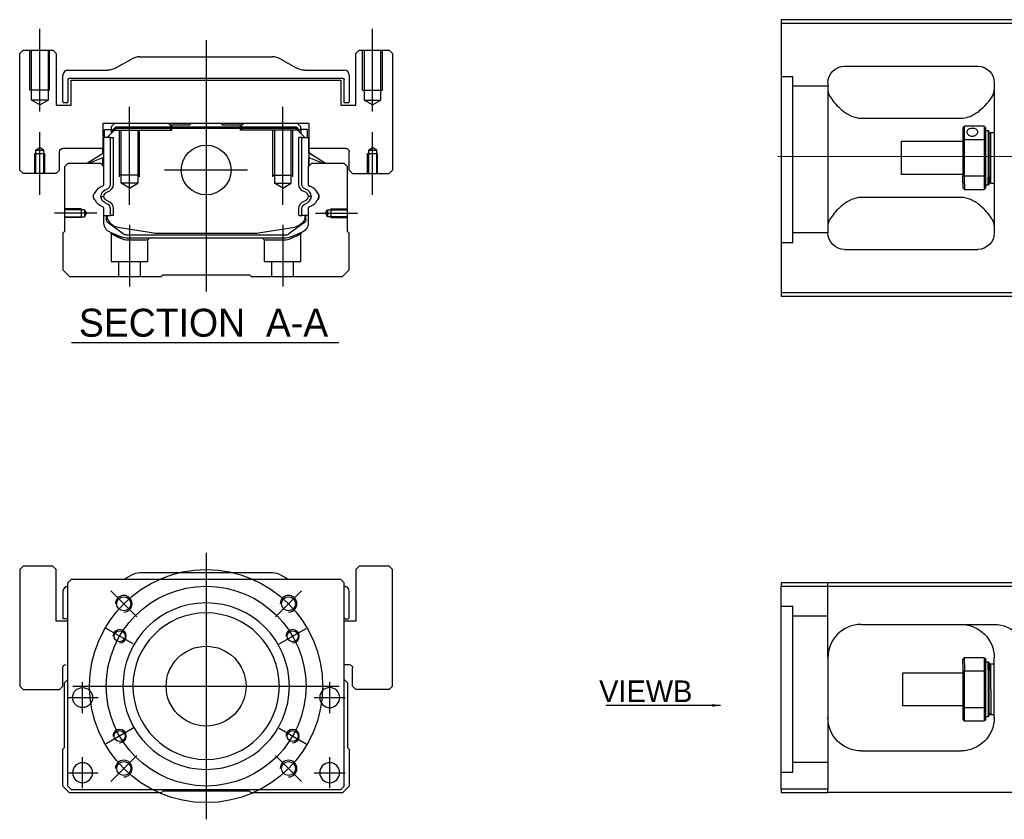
# Model space of a CAD drawing. Header units: millimetres. Extents: x 1805 to 4914, y -1594 to 860.
# Tile 494 of 656: x 3642 to 3938, y -227 to 13. Entities that reach past the tile are written whole.
import ezdxf
from ezdxf.lldxf.tags import DXFTag

# ---------------------------------------------------------------- set-up
doc = ezdxf.new("R2010")
doc.units = ezdxf.units.MM
doc.layers.get('0').update_dxf_attribs({"linetype": 'CONTINUOUS'})
doc.styles.add('CHN', font='txt')
doc.styles.add('DIM-7', font='SIMPLEX.shx', dxfattribs={"width": 0.7, "bigfont": 'chineset.shx'})
tags = doc.linetypes.add('DASHED', pattern=[25.72, 12.86, -12.86]).pattern_tags.tags
tags[6:7] = [DXFTag(74, 4), DXFTag(75, 0), DXFTag(340, '0'), DXFTag(46, 0.0), DXFTag(50, 0.0), DXFTag(44, 0.0), DXFTag(45, 0.0)]
tags[4:5] = [DXFTag(74, 4), DXFTag(75, 0), DXFTag(340, '0'), DXFTag(46, 0.0), DXFTag(50, 0.0), DXFTag(44, 0.0), DXFTag(45, 0.0)]
doc.dimstyles.new('CNS', dxfattribs={"dimtxt": 3.5, "dimasz": 2.5, "dimexe": 1, "dimexo": 1, "dimgap": 1, "dimtad": 1, "dimdsep": 46, "dimtxsty": 'DIM-7', "dimcen": 0.09, "dimclrd": 4, "dimclre": 4, "dimclrt": 1, "dimadec": 0, "dimazin": 0, "dimtfac": 1, "dimtmove": 0, "dimatfit": 3, "dimfxl": 0, "dimtvp": 0.971429, "dimtolj": 1, "dimarcsym": 0})

msp = doc.modelspace()

# ---------------------------------------------------------------- linework, layer by layer
at = {"linetype": 'Continuous'}
for p, q in [((3945.14, 13.15), (3871.14, 13.15)), ((3871.14, 13.15), (3871.14, -68.85)), ((3871.14, 12.15), (3945.14, 12.15)), ((3643.39, 4), (3642.39, 3)), ((3643.39, 4), (3642.39, 3)), ((3642.39, -32), (3642.39, 3)), ((3642.39, -32), (3642.39, 3)), ((3643.39, 4), (3652.39, 4)), ((3653.39, 3), (3652.39, 4)), ((3653.39, 3), (3653.39, -12.5)), ((3744.39, 4), (3743.39, 3)), ((3744.39, 4), (3743.39, 3)), ((3743.39, -12.5), (3743.39, 3)), ((3743.39, -12.5), (3743.39, 3)), ((3744.39, 4), (3753.39, 4)), ((3754.39, 3), (3753.39, 4)), ((3754.39, 3), (3754.39, -32)), ((3671.29, -1.34), (3675.98, 1.34)), ((3678.46, 2), (3718.31, 2)), ((3720.79, 1.34), (3725.48, -1.34)), ((3656.89, -2), (3668.81, -2)), ((3727.96, -2), (3739.89, -2)), ((3890.14, -0.85), (3930.14, -0.85)), ((3655.39, -11.47), (3655.39, -3.5)), ((3656.89, -4.8), (3656.89, -11.47)), ((3739.59, -4.5), (3657.19, -4.5)), ((3657.89, -5), (3738.89, -5)), ((3657.89, -12.5), (3657.89, -5)), ((3657.89, -12.5), (3657.89, -5)), ((3738.89, -5), (3738.89, -12.5)), ((3739.89, -11.77), (3739.89, -4.8)), ((3741.39, -3.5), (3741.39, -11.47)), ((3885.14, -5.85), (3885.14, -50.85)), ((3935.14, -5.85), (3935.14, -50.85)), ((3656.59, -11.77), (3655.69, -11.77)), ((3741.09, -11.77), (3739.89, -11.77)), ((3653.39, -12.5), (3657.89, -12.5)), ((3738.89, -12.5), (3743.39, -12.5)), ((3895.14, -16.44), (3925.14, -16.44)), ((3667.4, -18), (3667.42, -25.5)), ((3729.37, -18), (3667.4, -18)), ((3667.91, -19.85), (3669.91, -19.85)), ((3667.91, -22.25), (3667.91, -19.85)), ((3668.71, -22.25), (3671.41, -19.55)), ((3670.91, -18), (3669.91, -19)), ((3669.91, -19), (3669.91, -19.85)), ((3669.91, -19.85), (3669.91, -21.05)), ((3670.41, -20), (3669.91, -20)), ((3670.41, -19.92), (3671.27, -19.05)), ((3670.64, -20.01), (3670.41, -19.92)), ((3670.41, -20.55), (3670.41, -19.92)), ((3670.64, -20.01), (3671.37, -19.28)), ((3670.64, -20.32), (3670.64, -20.01)), ((3671.27, -19.05), (3725.5, -19.05)), ((3671.37, -19.28), (3671.27, -19.05)), ((3671.37, -19.28), (3725.41, -19.28)), ((3725.37, -19.55), (3671.41, -19.55)), ((3687.19, -18), (3687.74, -18.55)), ((3687.74, -18.55), (3688.09, -18.55)), ((3693.39, -18.55), (3688.09, -18.55)), ((3688.09, -19.05), (3688.09, -18.55)), ((3693.39, -18.55), (3693.94, -18)), ((3702.84, -18), (3693.94, -18)), ((3703.39, -18.55), (3702.84, -18)), ((3708.69, -18.55), (3703.39, -18.55)), ((3708.69, -19.05), (3708.69, -18.55)), ((3708.69, -18.55), (3709.04, -18.55)), ((3709.04, -18.55), (3709.59, -18)), ((3709.04, -18.55), (3709.59, -18)), ((3728.07, -22.25), (3725.37, -19.55)), ((3725.41, -19.28), (3725.5, -19.05)), ((3726.14, -20.01), (3725.41, -19.28)), ((3726.37, -19.92), (3725.5, -19.05)), ((3726.87, -19), (3725.87, -18)), ((3726.14, -20.01), (3726.37, -19.92)), ((3726.14, -20.32), (3726.14, -20.01)), ((3726.37, -20.55), (3726.37, -19.92)), ((3726.87, -20), (3726.37, -20)), ((3726.87, -19.85), (3726.87, -19)), ((3728.87, -19.85), (3726.87, -19.85)), ((3726.87, -19.85), (3726.87, -21.05)), ((3728.87, -19.85), (3728.87, -19.85)), ((3728.87, -22.25), (3728.87, -19.85)), ((3728.87, -22.25), (3728.87, -19.85)), ((3729.36, -25.5), (3729.37, -18)), ((3729.36, -22.25), (3729.37, -18)), ((3925.64, -19.35), (3925.64, -22.94)), ((3932.14, -18.85), (3926.14, -18.85)), ((3926.14, -22.8), (3926.14, -18.85)), ((3932.14, -18.85), (3932.14, -22.8)), ((3932.64, -22.94), (3932.64, -19.35)), ((3932.64, -20.1), (3933.34, -20.1)), ((3933.34, -20.1), (3933.64, -20.4)), ((3933.34, -20.1), (3933.34, -34.18)), ((3933.64, -33.97), (3933.64, -20.4)), ((3933.64, -21.2), (3934.14, -20.7)), ((3934.14, -20.7), (3935.14, -20.7)), ((3934.14, -36), (3934.14, -20.7)), ((3667.51, -22.25), (3667.41, -22.25)), ((3667.51, -26.9), (3667.51, -22.25)), ((3667.56, -22.25), (3667.51, -22.25)), ((3669.66, -22.25), (3667.56, -22.25)), ((3667.56, -22.25), (3667.56, -29.5)), ((3669.66, -36.21), (3669.66, -22.25)), ((3669.66, -22.25), (3670.56, -22.25)), ((3670.56, -36.21), (3670.56, -22.25)), ((3727.12, -22.25), (3726.22, -22.25)), ((3726.22, -36.21), (3726.22, -22.25)), ((3727.12, -22.25), (3729.22, -22.25)), ((3727.12, -36.21), (3727.12, -22.25)), ((3729.22, -22.25), (3729.27, -22.25)), ((3729.22, -22.25), (3729.22, -29.5)), ((3729.27, -22.25), (3729.36, -22.25)), ((3729.27, -26.9), (3729.27, -22.25)), ((3907.14, -23.35), (3925.64, -23.35)), ((3907.14, -23.35), (3907.14, -33.35)), ((3925.64, -22.94), (3925.64, -33.75)), ((3926.14, -33.89), (3926.14, -22.8)), ((3926.14, -22.8), (3932.14, -22.8)), ((3932.14, -22.8), (3932.14, -33.89)), ((3932.64, -33.75), (3932.64, -22.94)), ((3654.39, -32), (3654.39, -26.5)), ((3667.42, -25.5), (3655.39, -25.5)), ((3667.41, -26.96), (3667.41, -25.5)), ((3740.39, -25.5), (3729.36, -25.5)), ((3729.37, -26.96), (3729.37, -25.5)), ((3741.39, -32), (3741.39, -26.5)), ((3741.39, -32), (3741.39, -26.5)), ((3662.5, -30), (3667.56, -26.87)), ((3667.56, -28.21), (3663.05, -30)), ((3667.41, -30.7), (3667.41, -28.27)), ((3667.51, -30.8), (3667.51, -28.23)), ((3734.27, -30), (3729.22, -26.87)), ((3729.22, -28.21), (3733.72, -30)), ((3729.27, -30.8), (3729.27, -28.23)), ((3734.27, -30), (3729.37, -26.96)), ((3729.37, -30.7), (3729.37, -28.27)), ((3642.39, -32), (3643.39, -33)), ((3642.39, -32), (3643.39, -33)), ((3653.39, -33), (3654.39, -32)), ((3656.89, -30), (3655.89, -31)), ((3655.89, -31), (3655.89, -50.45)), ((3666.71, -30), (3656.89, -30)), ((3667.71, -31), (3666.71, -30)), ((3667.71, -36.32), (3667.71, -31)), ((3730.07, -30), (3729.07, -31)), ((3729.07, -31), (3729.07, -36.32)), ((3739.89, -30), (3730.07, -30)), ((3740.89, -31), (3739.89, -30)), ((3740.89, -50.45), (3740.89, -31)), ((3741.39, -32), (3742.39, -33)), ((3741.39, -32), (3742.39, -33)), ((3753.39, -33), (3754.39, -32)), ((3653.39, -33), (3643.39, -33)), ((3742.39, -33), (3753.39, -33)), ((3925.64, -33.35), (3907.14, -33.35)), ((3925.64, -35.77), (3925.64, -33.75)), ((3932.14, -33.89), (3926.14, -33.89)), ((3926.14, -36.12), (3926.14, -33.89)), ((3932.14, -33.89), (3932.14, -36.12)), ((3932.64, -37.35), (3932.64, -33.75)), ((3933.34, -36.6), (3933.34, -34.18)), ((3933.64, -33.97), (3933.64, -36.3)), ((3925.64, -35.77), (3925.64, -37.35)), ((3926.14, -36.12), (3926.14, -37.85)), ((3926.14, -37.85), (3932.14, -37.85)), ((3932.14, -36.12), (3932.14, -37.85)), ((3933.34, -36.6), (3932.64, -36.6)), ((3933.64, -36.3), (3933.34, -36.6)), ((3933.64, -35.5), (3934.14, -36)), ((3934.14, -36), (3935.14, -36)), ((3925.14, -40.25), (3895.14, -40.25)), ((3667.71, -47.94), (3667.71, -43.55)), ((3669.66, -45.66), (3669.66, -43.66)), ((3670.56, -45.66), (3670.56, -43.66)), ((3726.22, -45.66), (3726.22, -43.66)), ((3727.12, -45.66), (3727.12, -43.66)), ((3729.07, -43.55), (3729.07, -47.94)), ((3667.71, -45.66), (3669.66, -45.66)), ((3668.41, -45.66), (3668.41, -46.74)), ((3668.71, -45.66), (3668.71, -46.7)), ((3670.56, -45.66), (3669.66, -45.66)), ((3726.22, -45.66), (3727.12, -45.66)), ((3729.07, -45.66), (3727.12, -45.66)), ((3728.07, -45.66), (3728.07, -46.7)), ((3728.37, -46.74), (3728.37, -45.66)), ((3669.09, -48), (3669.02, -47.95)), ((3673.51, -51.22), (3669.09, -48)), ((3671.78, -49.13), (3682.68, -50.87)), ((3714.09, -50.87), (3725, -49.13)), ((3727.68, -48), (3723.26, -51.22)), ((3727.75, -47.95), (3727.68, -48)), ((3655.89, -50.45), (3655.39, -50.95)), ((3655.39, -50.95), (3655.39, -62)), ((3674.39, -51.5), (3722.38, -51.5)), ((3721.88, -52.5), (3674.9, -52.5)), ((3684.34, -51), (3712.44, -51)), ((3727.21, -50.71), (3723.78, -52.13)), ((3741.39, -50.95), (3740.89, -50.45)), ((3741.39, -62), (3741.39, -50.95)), ((3890.14, -55.85), (3930.14, -55.85)), ((3655.39, -62), (3657.39, -64)), ((3739.39, -64), (3741.39, -62)), ((3657.39, -64), (3684.89, -64)), ((3684.89, -64), (3685.39, -63.5)), ((3685.39, -63.5), (3711.39, -63.5)), ((3711.39, -63.5), (3711.89, -64)), ((3711.89, -64), (3739.39, -64)), ((3871.14, -68.85), (3871.14, -69.85)), ((3945.14, -68.85), (3871.14, -68.85)), ((3871.14, -69.85), (3945.14, -69.85)), ((3643.39, -151.04), (3642.39, -152.04)), ((3643.39, -151.04), (3642.39, -152.04)), ((3642.39, -152.04), (3642.39, -187.04)), ((3642.39, -152.04), (3642.39, -187.04)), ((3652.39, -151.04), (3643.39, -151.04)), ((3653.39, -152.04), (3652.39, -151.04)), ((3653.39, -167.54), (3653.39, -152.04)), ((3675.98, -153.7), (3673.64, -155.04)), ((3718.31, -153.04), (3678.46, -153.04)), ((3723.14, -155.04), (3720.79, -153.7)), ((3744.39, -151.04), (3743.39, -152.04)), ((3744.39, -151.04), (3743.39, -152.04)), ((3743.39, -152.04), (3743.39, -167.54)), ((3743.39, -152.04), (3743.39, -167.54)), ((3753.39, -151.04), (3744.39, -151.04)), ((3754.39, -152.04), (3753.39, -151.04)), ((3754.39, -187.04), (3754.39, -152.04)), ((3657.89, -155.04), (3656.89, -156.04)), ((3656.89, -217.04), (3656.89, -156.04)), ((3726.39, -155.04), (3657.89, -155.04)), ((3738.89, -155.04), (3726.39, -155.04)), ((3739.89, -156.04), (3738.89, -155.04)), ((3739.89, -217.04), (3739.89, -156.04)), ((3871.14, -156), (3871.14, -157)), ((3945.14, -156), (3871.14, -156)), ((3655.39, -158.54), (3655.39, -166.51)), ((3741.39, -166.51), (3741.39, -158.54)), ((3871.14, -157), (3945.14, -157)), ((3871.14, -218), (3871.14, -157)), ((3656.89, -167.54), (3653.39, -167.54)), ((3656.89, -166.81), (3655.69, -166.81)), ((3743.39, -167.54), (3739.89, -167.54)), ((3740.19, -166.81), (3741.09, -166.81)), ((3895.14, -168.5), (3935.14, -168.5)), ((3885.14, -178.5), (3885.14, -218)), ((3925.64, -180.57), (3925.64, -179)), ((3932.14, -178.5), (3926.14, -178.5)), ((3926.14, -180.22), (3926.14, -178.5)), ((3926.14, -180.22), (3926.14, -182.45)), ((3932.14, -178.5), (3932.14, -180.22)), ((3932.14, -180.22), (3932.14, -182.45)), ((3932.64, -182.59), (3932.64, -179)), ((3932.64, -179.75), (3933.34, -179.75)), ((3933.34, -179.75), (3933.64, -180.05)), ((3933.34, -182.16), (3933.34, -179.75)), ((3933.64, -180.05), (3933.64, -182.37)), ((3933.64, -180.85), (3934.14, -180.35)), ((3934.14, -180.35), (3935.14, -180.35)), ((3934.14, -188), (3934.14, -180.35)), ((3935.14, -196.5), (3935.14, -178.5)), ((3655.39, -187.04), (3655.39, -181.54)), ((3739.89, -180.54), (3741.39, -180.54)), ((3742.39, -187.04), (3742.39, -181.54)), ((3907.64, -183), (3925.64, -183)), ((3907.64, -188), (3907.64, -183)), ((3925.64, -180.57), (3925.64, -182.59)), ((3925.64, -182.59), (3925.64, -193.4)), ((3926.14, -193.54), (3926.14, -182.45)), ((3926.14, -182.45), (3932.14, -182.45)), ((3932.14, -182.45), (3932.14, -193.54)), ((3932.64, -193.4), (3932.64, -182.59)), ((3933.34, -182.16), (3933.34, -196.25)), ((3933.64, -195.95), (3933.64, -182.37)), ((3655.89, -186.04), (3656.89, -185.04)), ((3655.89, -205.49), (3655.89, -186.04)), ((3739.89, -185.04), (3740.89, -186.04)), ((3740.89, -186.04), (3740.89, -205.49)), ((3642.39, -187.04), (3643.39, -188.04)), ((3642.39, -187.04), (3643.39, -188.04)), ((3643.39, -188.04), (3654.39, -188.04)), ((3654.39, -188.04), (3655.39, -187.04)), ((3742.39, -187.04), (3743.39, -188.04)), ((3753.39, -188.04), (3743.39, -188.04)), ((3753.39, -188.04), (3754.39, -187.04)), ((3907.64, -193), (3907.64, -188)), ((3934.14, -188), (3934.14, -195.65)), ((3925.64, -193), (3907.64, -193)), ((3925.64, -193.4), (3925.64, -197)), ((3926.14, -197.5), (3926.14, -193.54)), ((3932.14, -193.54), (3926.14, -193.54)), ((3932.14, -193.54), (3932.14, -197.5)), ((3932.64, -197), (3932.64, -193.4)), ((3934.14, -195.65), (3933.64, -195.15)), ((3926.14, -197.5), (3932.14, -197.5)), ((3933.34, -196.25), (3932.64, -196.25)), ((3933.64, -195.95), (3933.34, -196.25)), ((3935.14, -195.65), (3934.14, -195.65)), ((3655.39, -205.99), (3655.89, -205.49)), ((3655.39, -217.04), (3655.39, -205.99)), ((3740.89, -205.49), (3741.39, -205.99)), ((3741.39, -205.99), (3741.39, -217.04)), ((3895.14, -206.5), (3925.14, -206.5)), ((3657.39, -219.04), (3655.39, -217.04)), ((3656.89, -217.04), (3657.89, -218.04)), ((3657.89, -218.04), (3738.89, -218.04)), ((3685.39, -218.54), (3684.89, -219.04)), ((3711.39, -218.54), (3685.39, -218.54)), ((3711.89, -219.04), (3711.39, -218.54)), ((3738.89, -218.04), (3739.89, -217.04)), ((3741.39, -217.04), (3739.39, -219.04)), ((3871.14, -218), (3871.14, -219)), ((3885.14, -218), (3871.14, -218)), ((3885.14, -219), (3885.14, -218)), ((3684.89, -219.04), (3657.39, -219.04)), ((3739.39, -219.04), (3711.89, -219.04)), ((3871.14, -219), (3885.14, -219)), ((3945.14, -219), (3885.14, -219))]:
    msp.add_line(p, q, dxfattribs=at)
at = {"ltscale": 0.2}
for p, q in [((3648.39, -14.42), (3648.39, 10.41)), ((3748.39, -14.42), (3748.39, 10.41)), ((3698.39, 7), (3698.39, -68.5)), ((3675.39, -42.45), (3675.39, -13)), ((3721.39, -42.45), (3721.39, -13)), ((3648.39, -39.42), (3648.39, -20.59)), ((3748.39, -39.42), (3748.39, -20.59)), ((3710.86, -32), (3685.91, -32)), ((3665.53, -45), (3652.89, -45)), ((3731.24, -45), (3743.89, -45)), ((3675.39, -48.5), (3675.39, -67)), ((3721.39, -48.5), (3721.39, -67)), ((3677.53, -166.18), (3669.75, -158.4)), ((3719.25, -166.18), (3727.02, -158.4)), ((3677.53, -207.9), (3669.75, -215.68)), ((3719.25, -207.9), (3727.02, -215.68))]:
    msp.add_line(p, q, dxfattribs=at)
at = {"linetype": 'DASHED', "ltscale": 0.08}
for p, q in [((3645.39, -8), (3645.39, 4)), ((3645.89, -8), (3645.89, 4)), ((3645.89, -11), (3645.89, 4)), ((3650.89, 4), (3650.89, -8)), ((3650.89, 4), (3650.89, -11)), ((3651.39, -8), (3651.39, 4)), ((3745.39, -8), (3745.39, 4)), ((3745.89, 4), (3745.89, -8)), ((3745.89, 4), (3745.89, -11)), ((3750.89, -8), (3750.89, 4)), ((3750.89, -11), (3750.89, 4)), ((3751.39, -8), (3751.39, 4)), ((3651.39, -8), (3645.39, -8)), ((3745.39, -8), (3751.39, -8)), ((3650.89, -11), (3645.89, -11)), ((3648.39, -12.45), (3645.89, -11)), ((3648.39, -12.45), (3650.89, -11)), ((3745.89, -11), (3750.89, -11)), ((3748.39, -12.45), (3745.89, -11)), ((3748.39, -12.45), (3750.89, -11)), ((3647.14, -26), (3648.39, -25.28)), ((3647.14, -26), (3647.14, -33)), ((3647.14, -26), (3647.14, -26)), ((3647.14, -26), (3649.64, -26)), ((3649.64, -26), (3648.39, -25.28)), ((3649.64, -33), (3649.64, -26)), ((3747.14, -26), (3748.39, -25.28)), ((3747.14, -26), (3747.14, -33)), ((3747.14, -26), (3747.14, -26)), ((3747.14, -26), (3749.64, -26)), ((3749.64, -26), (3748.39, -25.28)), ((3749.64, -33), (3749.64, -26)), ((3646.89, -27), (3649.89, -27)), ((3646.89, -33), (3646.89, -27)), ((3647.14, -27), (3647.14, -33)), ((3649.64, -33), (3649.64, -27)), ((3649.89, -33), (3649.89, -27)), ((3746.89, -27), (3749.89, -27)), ((3746.89, -33), (3746.89, -27)), ((3747.14, -27), (3747.14, -33)), ((3749.64, -33), (3749.64, -27)), ((3749.89, -33), (3749.89, -27))]:
    msp.add_line(p, q, dxfattribs=at)
at = {"linetype": 'DASHED', "ltscale": 0.3}
for p, q in [((3871.14, -3.86), (3874.64, -3.86)), ((3874.64, -53.86), (3874.64, -3.86)), ((3885.14, -6.86), (3874.64, -6.86)), ((3885.14, -50.86), (3874.64, -50.86)), ((3885.14, -178.5), (3885.14, -156)), ((3871.14, -163), (3874.64, -163)), ((3874.64, -213), (3874.64, -163)), ((3885.14, -166), (3874.64, -166)), ((3885.14, -210), (3874.64, -210))]:
    msp.add_line(p, q, dxfattribs=at)
at = {"linetype": 'DASHED'}
for p, q in [((3670.41, -20), (3688.09, -20)), ((3687.19, -18), (3687.74, -18.55)), ((3687.74, -20), (3687.74, -18.55)), ((3688.09, -20), (3688.09, -19.05)), ((3709.04, -18.55), (3708.69, -18.55)), ((3708.69, -20), (3708.69, -19.05)), ((3726.37, -20), (3708.69, -20)), ((3709.04, -20), (3709.04, -18.55)), ((3727.67, -20.05), (3727.67, -20.05)), ((3729.36, -22.25), (3729.37, -22.25)), ((3729.43, -27), (3729.43, -27)), ((3674.94, -53), (3680.89, -53)), ((3680.89, -53), (3681.39, -52.5)), ((3715.33, -52.5), (3715.83, -53)), ((3715.83, -53), (3721.83, -53)), ((3874.64, -53.86), (3871.14, -53.86)), ((3653.39, -152.04), (3652.39, -151.04)), ((3653.39, -167.54), (3653.39, -152.04)), ((3754.39, -152.04), (3753.39, -151.04)), ((3754.39, -187.04), (3754.39, -152.04)), ((3655.39, -187.04), (3655.39, -181.54)), ((3654.39, -188.04), (3655.39, -187.04)), ((3753.39, -188.04), (3754.39, -187.04)), ((3874.64, -213), (3871.14, -213))]:
    msp.add_line(p, q, dxfattribs=at)
at = {"linetype": 'DASHED', "ltscale": 0.1}
for p, q in [((3672.39, -34), (3672.39, -20)), ((3672.89, -36), (3672.89, -20)), ((3677.89, -20), (3677.89, -36)), ((3678.39, -34), (3678.39, -20)), ((3718.39, -34), (3718.39, -20)), ((3718.89, -20), (3718.89, -36)), ((3723.89, -36), (3723.89, -20)), ((3724.39, -34), (3724.39, -20)), ((3678.39, -33.55), (3672.39, -33.55)), ((3718.39, -33.55), (3724.39, -33.55)), ((3677.89, -36), (3672.89, -36)), ((3675.39, -37.45), (3672.89, -36)), ((3675.39, -37.45), (3677.89, -36)), ((3718.89, -36), (3723.89, -36)), ((3721.39, -37.45), (3718.89, -36)), ((3721.39, -37.45), (3723.89, -36)), ((3660.89, -43.7), (3655.89, -43.7)), ((3661.88, -43.93), (3655.89, -43.93)), ((3660.89, -43.7), (3660.89, -46.3)), ((3662.53, -45), (3661.88, -43.93)), ((3661.88, -43.93), (3661.88, -46.08)), ((3734.24, -45), (3734.89, -43.93)), ((3734.89, -43.93), (3740.89, -43.93)), ((3734.89, -43.93), (3734.89, -46.08)), ((3735.89, -43.7), (3735.89, -46.3)), ((3735.89, -43.7), (3740.89, -43.7)), ((3655.89, -46.08), (3661.88, -46.08)), ((3660.89, -46.3), (3655.89, -46.3)), ((3661.88, -46.08), (3662.53, -45)), ((3734.89, -46.08), (3734.24, -45)), ((3740.89, -46.08), (3734.89, -46.08)), ((3735.89, -46.3), (3740.89, -46.3)), ((3669.89, -51.18), (3669.89, -59.5)), ((3680.89, -59.5), (3680.89, -53)), ((3715.83, -53), (3715.83, -59.5)), ((3726.83, -59.5), (3726.83, -51.2)), ((3669.89, -59.5), (3680.89, -59.5)), ((3672.09, -59.5), (3672.09, -64)), ((3678.69, -64), (3678.69, -59.5)), ((3715.83, -59.5), (3726.83, -59.5)), ((3718.03, -59.5), (3718.03, -64)), ((3724.63, -64), (3724.63, -59.5))]:
    msp.add_line(p, q, dxfattribs=at)
for p, q in [((3870.14, -27.85), (4412.14, -28.35)), ((3657.92, -83.84), (3738.2, -83.84))]:
    msp.add_line(p, q)
at = {"ltscale": 0.3}
for p, q in [((3698.39, -147.04), (3698.39, -227.04)), ((3658.39, -187.04), (3738.39, -187.04))]:
    msp.add_line(p, q, dxfattribs=at)
at = {"ltscale": 0.1}
for p, q in [((3676.43, -174.36), (3668.38, -169.71)), ((3720.34, -174.36), (3728.39, -169.71)), ((3661.27, -195.12), (3661.27, -185.82)), ((3735.5, -195.12), (3735.5, -185.82)), ((3656.62, -190.47), (3665.92, -190.47)), ((3730.85, -190.47), (3740.15, -190.47)), ((3676.43, -199.71), (3668.38, -204.36)), ((3720.34, -199.71), (3728.39, -204.36)), ((3661.27, -217.69), (3661.27, -208.39)), ((3735.5, -217.69), (3735.5, -208.39)), ((3656.62, -213.04), (3665.92, -213.04)), ((3730.85, -213.04), (3740.15, -213.04))]:
    msp.add_line(p, q, dxfattribs=at)
at = {"linetype": 'Continuous'}
for centre, radius in [((3698.39, -32), 7.47), ((3673.64, -162.29), 2.1), ((3723.14, -162.29), 2.1), ((3672.41, -172.04), 1.65), ((3724.37, -172.04), 1.65), ((3698.39, -187.04), 12), ((3661.27, -190.47), 3), ((3672.41, -202.04), 1.65), ((3724.37, -202.04), 1.65), ((3673.64, -211.79), 2.1), ((3723.14, -211.79), 2.1)]:
    msp.add_circle(centre, radius, dxfattribs=at)
at = {"ltscale": 0.3}
for radius in [35, 30]:
    msp.add_circle((3698.39, -187.04), radius, dxfattribs=at)
at = {"linetype": 'Continuous', "extrusion": (0, 0, -1)}
for centre, radius in [((-3698.39, -187.04), 25), ((-3698.39, -187.04), 22), ((-3735.5, -190.47), 3), ((-3661.27, -213.04), 3), ((-3735.5, -213.04), 3)]:
    msp.add_circle(centre, radius, dxfattribs=at)
at = {"linetype": 'Continuous'}
for centre, radius, start, end in [((3678.46, -3), 5, 90, 119.7449), ((3718.31, -3), 5, 60.2551, 90), ((3656.89, -3.5), 1.5, 90, 180), ((3739.89, -3.5), 1.5, 0, 90), ((3655.69, -11.47), 0.3, 180, 270), ((3656.59, -11.47), 0.3, 270, 0), ((3741.09, -11.47), 0.3, 270, 0), ((3667.21, -36.32), 0.5, 285.1919, 0), ((3668.06, -36.21), 1.6, 286.8095, 0), ((3668.06, -36.21), 2.5, 286.8095, 0), ((3727.54, -40.11), 2.48, 4.1548, 73.1905), ((3729.57, -36.32), 0.5, 180, 254.8081), ((3664.85, -38.54), 0.3, 310.437, 335.092), ((3664.85, -41.33), 0.3, 24.908, 49.563), ((3668.06, -43.66), 2.5, 0, 73.1905), ((3727.54, -40.11), 1.58, 6.5313, 73.1905), ((3727.54, -39.75), 1.58, 286.8095, 353.4687), ((3727.54, -39.75), 2.48, 286.8095, 355.8452), ((3731.92, -38.54), 0.3, 204.908, 229.563), ((3731.92, -41.33), 0.3, 130.437, 155.092), ((3667.21, -43.55), 0.5, 0, 74.8081), ((3668.06, -43.66), 1.6, 0, 73.1905), ((3729.57, -43.55), 0.5, 105.1919, 180), ((3672.41, -45.18), 4, 202.3316, 260.9414), ((3724.37, -45.18), 4, 337.6678, 353.1681), ((3684.34, -40.5), 10.5, 260.9414, 270), ((3712.44, -40.5), 10.5, 270, 279.0586), ((3722.38, -50), 1.5, 270, 306.0274), ((3678.46, -158.04), 5, 90, 119.7449), ((3718.31, -158.04), 5, 60.2551, 90), ((3656.89, -158.54), 1.5, 90, 180), ((3739.89, -158.54), 1.5, 0, 90), ((3740.19, -166.51), 0.3, 180, 270), ((3741.09, -166.51), 0.3, 270, 0), ((3895.14, -178.5), 10, 90, 180)]:
    msp.add_arc(centre, radius, start, end, dxfattribs=at)
at = {"linetype": 'Continuous', "extrusion": (6.12303e-17, 0, -1)}
for centre, radius, start, end in [((-3668.81, 3), 5, 240.2551, 270), ((-3727.96, 3), 5, 270, 299.7449), ((-3657.19, -4.8), 0.3, 0, 90), ((-3739.59, -4.8), 0.3, 90, 180), ((-3655.39, -26.5), 1, 0, 90), ((-3740.39, -26.5), 1, 90, 180), ((-3740.39, -26.5), 1, 90, 180), ((-3728.72, -36.21), 2.5, 286.8095, 0), ((-3728.72, -36.21), 1.6, 286.8095, 0), ((-3728.72, -43.66), 2.5, 0, 73.1905), ((-3728.72, -43.66), 1.6, 0, 73.1905), ((-3672.41, -45.18), 4, 337.6678, 353.1681), ((-3655.69, -166.51), 0.3, 270, 0)]:
    msp.add_arc(centre, radius, start, end, dxfattribs=at)
at = {"linetype": 'Continuous', "extrusion": (-6.12303e-17, 0, -1)}
for centre, start, end in [((-3890.14, -5.85), 0, 90), ((-3930.14, -5.85), 90, 180), ((-3890.14, -50.85), 270, 0), ((-3930.14, -50.85), 180, 270)]:
    msp.add_arc(centre, 5, start, end, dxfattribs=at)
at = {"linetype": 'Continuous', "extrusion": (0, 0, -1)}
for centre, radius, start, end in [((-3668.24, -40.11), 3.43, 24.908, 74.8081), ((-3669.24, -40.11), 2.48, 4.1548, 73.1905), ((-3728.54, -40.11), 3.43, 105.1919, 155.092), ((-3666.04, -39.93), 1.53, 310.437, 49.563), ((-3668.24, -39.75), 3.43, 285.1919, 335.092), ((-3669.24, -39.75), 2.48, 286.8095, 355.8452), ((-3669.24, -40.11), 1.58, 6.5313, 73.1905), ((-3669.24, -39.75), 1.58, 286.8095, 353.4687), ((-3728.54, -39.75), 3.43, 204.908, 254.8081), ((-3730.73, -39.93), 1.53, 130.437, 229.563), ((-3728.54, -40.11), 3.58, 161.7181, 177.1235), ((-3728.54, -39.75), 3.58, 182.8765, 198.2819), ((-3669.91, -46.74), 1.5, 306.0274, 0), ((-3672.41, -45.18), 3.77, 349.0413, 352.7469), ((-3724.37, -45.18), 4, 202.3316, 260.9414), ((-3726.87, -46.74), 1.5, 180, 233.9726), ((-3670.71, -47.94), 3, 292.4327, 0), ((-3726.07, -47.94), 3, 180, 247.5673), ((-3674.9, -47.5), 5, 270, 292.4327), ((-3674.39, -50), 1.5, 270, 306.0274), ((-3721.88, -47.5), 5, 247.5673, 270), ((-3925.14, -178.5), 10, 90, 180), ((-3935.14, -178.5), 10, 90, 180), ((-3656.39, -181.54), 1, 0, 90), ((-3741.39, -181.54), 1, 90, 180), ((-3895.14, -196.5), 10, 270, 0), ((-3925.14, -196.5), 10, 180, 270)]:
    msp.add_arc(centre, radius, start, end, dxfattribs=at)
for centre, radius in [((3673.64, -162.29), 2.5), ((3723.14, -162.29), 2.5), ((3672.41, -172.04), 2), ((3724.37, -172.04), 2), ((3672.41, -202.04), 2), ((3724.37, -202.04), 2), ((3673.64, -211.79), 2.5), ((3723.14, -211.79), 2.5)]:
    msp.add_arc(centre, radius, 270, 180)
at = {"linetype": 'DASHED', "extrusion": (0, 0, -1)}
msp.add_arc((-3656.39, -181.54), 1, 0, 90, dxfattribs=at)
at = {"linetype": 'Continuous'}
for points, degree in [([(3885.14, -8.05), (3885.14, -8.8), (3885.61, -9.78), (3886.39, -10.85)], 3), ([(3925.64, -19.35), (3925.81, -19.18), (3925.97, -19.01), (3926.14, -18.85)], 3), ([(3932.14, -18.85), (3932.31, -19.01), (3932.47, -19.18), (3932.64, -19.35)], 3), ([(3926.14, -22.8), (3925.97, -22.84), (3925.81, -22.89), (3925.64, -22.94)], 3), ([(3932.14, -22.8), (3932.31, -22.84), (3932.47, -22.89), (3932.64, -22.94)], 3), ([(3667.56, -29.5), (3667.56, -30.1)], 1), ([(3729.22, -29.5), (3729.22, -30.1)], 1), ([(3667.56, -30.1), (3667.56, -30.85)], 1), ([(3729.22, -30.1), (3729.22, -30.85)], 1), ([(3926.14, -33.89), (3925.97, -33.85), (3925.81, -33.8), (3925.64, -33.75)], 3), ([(3932.14, -33.89), (3932.31, -33.85), (3932.47, -33.8), (3932.64, -33.75)], 3), ([(3926.14, -37.85), (3925.97, -37.68), (3925.81, -37.51), (3925.64, -37.35)], 3), ([(3932.64, -37.35), (3932.47, -37.51), (3932.31, -37.68), (3932.14, -37.85)], 3), ([(3666.76, -39.93), (3667.06, -39.93), (3667.37, -39.93), (3667.67, -39.93)], 3), ([(3730.01, -39.93), (3729.71, -39.93), (3729.41, -39.93), (3729.11, -39.93)], 3), ([(3886.39, -45.85), (3885.61, -46.92), (3885.14, -47.89), (3885.14, -48.64)], 3), ([(3935.14, -48.64), (3935.14, -47.89), (3934.68, -46.92), (3933.9, -45.85)], 3), ([(3890.14, -169.84), (3890.11, -169.85), (3890.08, -169.87), (3890.05, -169.89)], 3), ([(3926.14, -178.5), (3925.97, -178.66), (3925.81, -178.83), (3925.64, -179)], 3), ([(3932.14, -178.5), (3932.31, -178.66), (3932.47, -178.83), (3932.64, -179)], 3), ([(3926.14, -182.45), (3925.97, -182.5), (3925.81, -182.54), (3925.64, -182.59)], 3), ([(3932.64, -182.59), (3932.47, -182.54), (3932.31, -182.5), (3932.14, -182.45)], 3), ([(3926.14, -193.54), (3925.97, -193.5), (3925.81, -193.45), (3925.64, -193.4)], 3), ([(3932.64, -193.4), (3932.47, -193.45), (3932.31, -193.5), (3932.14, -193.54)], 3), ([(3925.64, -197), (3925.81, -197.16), (3925.97, -197.33), (3926.14, -197.5)], 3), ([(3932.64, -197), (3932.47, -197.16), (3932.31, -197.33), (3932.14, -197.5)], 3)]:
    msp.add_open_spline(points, degree=degree, dxfattribs=at)
for points, knots in [([(3925.14, -16.44), (3926.66, -16.44), (3928.08, -15.88), (3930.48, -14.42), (3931.47, -13.56), (3934.04, -10.94), (3935.14, -9.22), (3935.14, -8.05)], [0, 0, 0, 0, 0.25, 0.25, 0.5, 0.5, 1, 1, 1, 1]), ([(3886.39, -10.85), (3887.21, -11.98), (3888.34, -13.21), (3891.23, -15.42), (3893.08, -16.44), (3895.14, -16.44)], [0, 0, 0, 0, 0.5, 0.5, 1, 1, 1, 1]), ([(3930.19, -20.57), (3930.19, -20.44), (3930.16, -20.31), (3930.04, -20.08), (3929.95, -19.97), (3929.72, -19.78), (3929.58, -19.7), (3929.27, -19.58), (3929.09, -19.54), (3928.73, -19.49), (3928.54, -19.48), (3928.18, -19.51), (3928, -19.54), (3927.67, -19.63), (3927.51, -19.7), (3927.25, -19.86), (3927.14, -19.96), (3926.98, -20.18), (3926.92, -20.3), (3926.9, -20.48), (3926.89, -20.52), (3926.89, -20.57)], [0, 0, 0, 0, 0.106605, 0.106605, 0.21316, 0.21316, 0.320465, 0.320465, 0.42832, 0.42832, 0.535356, 0.535356, 0.641477, 0.641477, 0.748016, 0.748016, 0.855648, 0.855648, 0.963354, 0.963354, 1, 1, 1, 1]), ([(3926.89, -20.57), (3926.89, -20.7), (3926.92, -20.83), (3927.04, -21.09), (3927.13, -21.21), (3927.36, -21.44), (3927.5, -21.54), (3927.82, -21.69), (3927.99, -21.75), (3928.35, -21.82), (3928.54, -21.83), (3928.91, -21.8), (3929.09, -21.76), (3929.42, -21.63), (3929.57, -21.54), (3929.83, -21.34), (3929.94, -21.22), (3930.11, -20.97), (3930.16, -20.84), (3930.19, -20.66), (3930.19, -20.61), (3930.19, -20.57)], [0, 0, 0, 0, 0.106605, 0.106605, 0.21316, 0.21316, 0.320465, 0.320465, 0.42832, 0.42832, 0.535356, 0.535356, 0.641477, 0.641477, 0.748016, 0.748016, 0.855648, 0.855648, 0.963354, 0.963354, 1, 1, 1, 1]), ([(3895.14, -40.25), (3893.08, -40.25), (3891.23, -41.27), (3888.35, -43.47), (3887.21, -44.71), (3886.39, -45.85)], [0, 0, 0, 0, 0.5, 0.5, 1, 1, 1, 1]), ([(3933.9, -45.85), (3933.07, -44.71), (3931.94, -43.48), (3929.06, -41.27), (3927.21, -40.25), (3925.14, -40.25)], [0, 0, 0, 0, 0.5, 0.5, 1, 1, 1, 1]), ([(3885.71, -175.18), (3885.62, -175.44), (3885.48, -175.88), (3885.38, -176.32), (3885.34, -176.5)], [0, 0, 0, 0, 0.596588, 1, 1, 1, 1])]:
    msp.add_open_spline(points, degree=3, knots=knots, dxfattribs=at)
at = {"linetype": 'DASHED'}
for points in [[(3669.58, -50.72), (3669.89, -51.18)], [(3726.83, -51.2), (3727.14, -50.74)]]:
    msp.add_open_spline(points, degree=1, dxfattribs=at)
for points, degree, knots in [([(3669.58, -50.72), (3669.58, -50.72), (3670.5, -51.1), (3671.43, -51.48), (3672.99, -52.13)], 2, [0, 0, 0, 0.5, 0.5, 1, 1, 1]), ([(3669.89, -51.18), (3669.89, -51.18), (3669.89, -51.18), (3670.36, -51.39), (3671.67, -51.98), (3672.55, -52.38), (3673.01, -52.59)], 3, [0, 0, 0, 0, 0.000815, 0.486557, 0.726811, 1, 1, 1, 1]), ([(3673.01, -52.59), (3673.32, -52.71), (3673.92, -52.94), (3674.61, -52.98), (3674.94, -53)], 3, [0, 0, 0, 0, 0.515943, 1, 1, 1, 1]), ([(3721.83, -53), (3722.16, -52.98), (3722.85, -52.94), (3723.45, -52.71), (3723.75, -52.59)], 3, [0, 0, 0, 0, 0.484584, 1, 1, 1, 1]), ([(3723.75, -52.59), (3724.07, -52.45), (3724.68, -52.17), (3725.43, -51.83), (3726.42, -51.38), (3726.83, -51.2), (3726.83, -51.2)], 3, [0, 0, 0, 0, 0.185898, 0.357233, 0.514425, 1, 1, 1, 1])]:
    msp.add_open_spline(points, degree=degree, knots=knots, dxfattribs=at)

# ---------------------------------------------------------------- texts
at = {"style": 'CHN'}
for s, insert, char_height, attachment_point in [('SECTION  A-A ', (3660.16, -77.93), 8.4, 4), ('VIEWB', (3844.45, -191.83), 6.5, 9)]:
    msp.add_mtext(s, dxfattribs=dict(at, insert=insert, char_height=char_height, attachment_point=attachment_point))

# ---------------------------------------------------------------- leaders
msp.add_leader([(3852.89, -192.83), (3818.43, -192.83)], dimstyle='CNS', override={"dimtxt": 6.5, "dimtxsty": 'CHN'})

doc.saveas('drawing.dxf')
